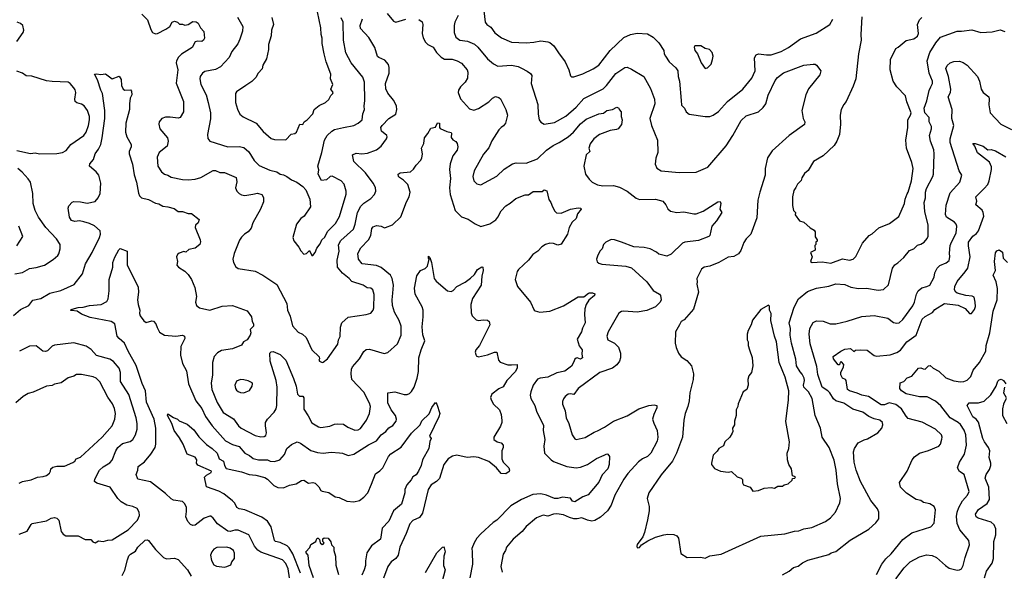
# Model space of a CAD drawing. Extents: x 1678431 to 1860718, y 384618 to 522882.
# Tile 441 of 473: x 1788279 to 1796962, y 491463 to 496327. Entities that reach past the tile are written whole.
import ezdxf

# ---------------------------------------------------------------- set-up
doc = ezdxf.new("R2010")
doc.units = 0

msp = doc.modelspace()

# ---------------------------------------------------------------- linework, layer by layer
at = {"layer": '0CON10XD'}
for points in [[(1790502.9, 496345), (1790517.1, 496285), (1790500, 496235), (1790495.5, 496185), (1790473.4, 496106.6), (1790472.9, 496065), (1790455, 495980), (1790424.4, 495925), (1790416.5, 495893.5), (1790380.8, 495855), (1790362, 495818), (1790325, 495781.2), (1790273.6, 495746.4), (1790189.7, 495690.3), (1790180.8, 495675), (1790180.6, 495595), (1790198.3, 495538.3), (1790220, 495495), (1790249.7, 495469.7), (1790364, 495415), (1790425, 495340.8), (1790495, 495280), (1790525, 495270.8), (1790625, 495266.7), (1790672.7, 495317.3), (1790705, 495324), (1790720, 495335), (1790750, 495405), (1790775, 495402.5), (1790786.2, 495425), (1790815, 495444), (1790863, 495497), (1790876.7, 495535), (1790918.8, 495571.2), (1790976.2, 495595), (1791005, 495622.5), (1791022.7, 495657.3), (1791040, 495675), (1791043.3, 495685), (1791023.3, 495715), (1791040, 495755), (1791020, 495805), (1791024, 495845), (1790981.4, 495955), (1790965, 496026.7), (1790945.5, 496115.5), (1790947.5, 496165), (1790938.1, 496195), (1790933.1, 496255), (1790890, 496465)], [(1792371.9, 496405), (1792384.5, 496304.5), (1792398, 496285), (1792435, 496259.4), (1792469.3, 496209.3), (1792527.8, 496167.8), (1792615, 496128.6), (1792745, 496121.9), (1792812.4, 496127.6), (1792875, 496141.4), (1792935, 496132), (1792954.3, 496124.3), (1792988, 496095), (1793030, 496035), (1793089.4, 495955), (1793121.4, 495885), (1793135, 495832.5), (1793145, 495822.5), (1793165, 495822), (1793245, 495848.9), (1793335, 495894.4), (1793385, 495926.9), (1793485.5, 496055), (1793605, 496170), (1793665, 496195.6), (1793725, 496208.9), (1793815, 496201.9), (1793865, 496172.5), (1793915, 496123.8), (1793958, 496055), (1793962, 496025), (1793972.5, 496005), (1794007.1, 495955), (1794065, 495902), (1794082.5, 495875), (1794085.6, 495825), (1794098.5, 495785), (1794113.1, 495615), (1794115, 495573.3), (1794140.8, 495545), (1794156.2, 495515), (1794182.5, 495495), (1794325, 495474.2), (1794365.8, 495474.2), (1794395.6, 495484.4), (1794442.1, 495517.9), (1794520.8, 495605), (1794657.2, 495712.8), (1794735, 495811.2), (1794765.5, 495874.5), (1794758.3, 495991.7), (1794773.6, 496016.4), (1794795, 496024.3), (1794865, 496015.6), (1794905, 496017.8), (1794993.3, 496045), (1795057.8, 496082.2), (1795165, 496159.2), (1795301.3, 496208.7), (1795424, 496285), (1795449.5, 496330.5)], [(1788255, 496134), (1788309.2, 496215), (1788315.8, 496235), (1788305.7, 496275.7), (1788285, 496294), (1788256.7, 496305)], [(1789355.9, 496375.9), (1789405, 496325.6), (1789435, 496238.8), (1789451.2, 496215), (1789475, 496201.4), (1789495, 496204.4), (1789568, 496242), (1789602.1, 496267.9), (1789624.6, 496305.4), (1789645, 496313.8), (1789670, 496305), (1789688.3, 496288.3), (1789715, 496287.5), (1789735, 496277.5), (1789765, 496283.3), (1789805, 496310), (1789835, 496306.7), (1789852.5, 496295), (1789873.3, 496255), (1789903.9, 496223.9), (1789908.8, 496165), (1789898.8, 496145), (1789885, 496134.4), (1789848.3, 496138.3), (1789825, 496131.9), (1789798.4, 496081.6), (1789706, 496024), (1789678.5, 495995), (1789661.8, 495965), (1789657.8, 495945), (1789674.6, 495885), (1789658, 495768), (1789722.5, 495605), (1789723.6, 495515), (1789695, 495463.5), (1789675, 495459.5), (1789605, 495468.5), (1789563.4, 495466.6), (1789533.3, 495456.7), (1789510, 495425), (1789507.1, 495405), (1789515.6, 495365), (1789583.1, 495285), (1789588.9, 495255), (1789578.9, 495211.1), (1789509.2, 495155), (1789491.4, 495115), (1789498.1, 495035), (1789529.2, 494985), (1789555, 494965.6), (1789585, 494956.7), (1789615, 494938.9), (1789715, 494918.1), (1789765.7, 494915.7), (1789825, 494920), (1789875, 494934.3), (1789985, 494997.5), (1790005, 494996.7), (1790045, 494980), (1790085, 494979.4), (1790187.5, 494935), (1790194.2, 494895.8), (1790182.2, 494845), (1790194.7, 494814.7), (1790214.2, 494795), (1790235, 494782.1), (1790265, 494776.2), (1790335, 494787.9), (1790375, 494796.5), (1790413.8, 494783.8), (1790429.8, 494759.8), (1790428.6, 494721.4), (1790403.8, 494656.2), (1790334.7, 494535.3), (1790320.8, 494489.2), (1790294.3, 494455), (1790260.8, 494435), (1790235, 494410), (1790217, 494383), (1790170, 494265), (1790157.5, 494215), (1790163.1, 494185), (1790185, 494148.8), (1790205, 494132), (1790355, 494108.9), (1790423.3, 494075), (1790545, 493991.2), (1790633.2, 493823.2), (1790640.8, 493765), (1790665, 493712.5), (1790685, 493626.7), (1790735, 493570), (1790773.8, 493555), (1790803.9, 493523.9), (1790855, 493416.7), (1790920, 493355), (1790923, 493337), (1790917.5, 493325), (1790922.5, 493315), (1790945, 493303.3), (1790955, 493306.7), (1790994.1, 493335.9), (1791084.3, 493465), (1791090, 493505), (1791105.7, 493534.3), (1791108.5, 493615), (1791119.2, 493655), (1791175, 493704.2), (1791335, 493726), (1791375, 493740), (1791395, 493766.7), (1791400.5, 493785), (1791404.3, 493904.3), (1791392.9, 493945), (1791375, 493959.4), (1791341.9, 493961.9), (1791306.7, 493985), (1791208.2, 494018.2), (1791184.3, 494045), (1791125, 494092.5), (1791081.3, 494145), (1791079.1, 494205), (1791096.2, 494285), (1791089.4, 494340.6), (1791111.2, 494378.8), (1791221.7, 494478.3), (1791238, 494525), (1791257.9, 494625), (1791286.4, 494683.6), (1791315, 494710), (1791375, 494749.4), (1791408.1, 494785), (1791420, 494815), (1791416.4, 494846.4), (1791395.4, 494885.4), (1791327.3, 494975), (1791226.2, 495075), (1791214.4, 495135), (1791245, 495148.9), (1791295, 495142.7), (1791345, 495148.8), (1791425, 495178.1), (1791465, 495210.8), (1791512.5, 495275), (1791518.6, 495295), (1791515, 495305.8), (1791468.8, 495345), (1791463.8, 495375), (1791475.5, 495395), (1791535, 495454.3), (1791595.8, 495494.2), (1791605.4, 495535), (1791602.2, 495565), (1791592.2, 495585), (1791575, 495617.5), (1791525, 495677.5), (1791507.9, 495717.9), (1791505.5, 495765), (1791538.2, 495855), (1791537.3, 495905), (1791530.2, 495930.2), (1791499.3, 495969.3), (1791445, 495992.5), (1791435, 496002.9), (1791410.1, 496080.1), (1791358.2, 496168.2), (1791285, 496250), (1791280.5, 496275), (1791302.1, 496335)], [(1790199.1, 496349.1), (1790247.3, 496267.3), (1790243.3, 496225), (1790221.1, 496155), (1790201.9, 496115), (1790150.8, 496045), (1790126.4, 495993.6), (1790048.7, 495911.3), (1790005, 495887.5), (1789910.9, 495869.1), (1789891.2, 495855), (1789870, 495825), (1789867.1, 495805), (1789875.6, 495755), (1789922.6, 495662.6), (1789942.2, 495595), (1789961.5, 495505), (1789961.7, 495451.7), (1789934.2, 495315), (1789937.7, 495277.7), (1789956.7, 495255), (1790115, 495205.6), (1790215, 495209.4), (1790255, 495200), (1790300.2, 495160.2), (1790346.4, 495086.4), (1790390, 495040), (1790485, 495000), (1790545, 494984.3), (1790574.4, 494964.4), (1790605, 494959.2), (1790635, 494944.2), (1790675, 494915.8), (1790723, 494893), (1790774.4, 494854.4), (1790802, 494825), (1790838, 494745), (1790842, 494675), (1790788.8, 494595), (1790758.8, 494575), (1790718.6, 494525), (1790686.2, 494405), (1790695, 494377.5), (1790739.7, 494319.7), (1790757, 494287), (1790785, 494260), (1790808.8, 494265), (1790835, 494292.5), (1790855, 494247.5), (1790865, 494247.5), (1790885, 494272.5), (1790899.3, 494310.7), (1790929.7, 494350.3), (1790944, 494385), (1790969.8, 494410.2), (1790991.9, 494458.1), (1791065, 494528.6), (1791098.3, 494591.7), (1791157.9, 494787.9), (1791157.1, 494815), (1791140, 494875), (1791113.8, 494905), (1791035, 494947.8), (1791016.8, 494943.2), (1790985, 494913.3), (1790939.3, 494909.3), (1790911.2, 494965), (1790916.1, 495003.9), (1790909.2, 495035), (1790944.5, 495155.5), (1790966.4, 495263.6), (1790991.4, 495305), (1791032, 495345), (1791055, 495357.5), (1791134.5, 495375.5), (1791225, 495394.3), (1791263.8, 495415), (1791299.4, 495445), (1791303.7, 495496.3), (1791320.8, 495535), (1791315.6, 495565), (1791321.5, 495615), (1791319.5, 495775), (1791305, 495821.2), (1791203.3, 495945), (1791154.6, 496034.6), (1791134.4, 496145), (1791130, 496305), (1791113.6, 496343.6)], [(1791520, 496380), (1791575, 496314.2), (1791595, 496304.3), (1791685, 496330.4)], [(1791798.7, 496328.7), (1791828.1, 496308.1), (1791832.5, 496285), (1791826.7, 496205), (1791837.2, 496167.2), (1791857.6, 496127.6), (1791878.3, 496108.3), (1791924.7, 496084.7), (1791955, 496037.1), (1791995.8, 495995), (1792025, 495977.8), (1792091.7, 495978.3), (1792135.8, 495965), (1792175, 495942.2), (1792224.6, 495884.6), (1792231.8, 495865), (1792228.4, 495811.6), (1792208.6, 495775), (1792164.7, 495735.3), (1792147.1, 495705), (1792145.7, 495684.3), (1792165, 495629.2), (1792245, 495539.2), (1792285, 495528.1), (1792325, 495543.3), (1792415, 495601.1), (1792449.2, 495635), (1792475, 495650), (1792505, 495641.4), (1792518, 495628), (1792567.1, 495535), (1792581.9, 495485), (1792563.5, 495415), (1792545, 495389.4), (1792525.4, 495374.6), (1792504.4, 495355), (1792441.5, 495258.5), (1792414.6, 495195.4), (1792369.8, 495140.2), (1792287.1, 494995), (1792275.6, 494945), (1792285, 494906.7), (1792310.3, 494880.3), (1792345, 494870), (1792485, 494946), (1792550.6, 495009.4), (1792623.6, 495056.4), (1792655.5, 495065.5), (1792745, 495061.1), (1792845, 495098.6), (1792924.3, 495175), (1792982.6, 495217.4), (1793037.4, 495242.6), (1793115, 495294.5), (1793161.5, 495335), (1793225, 495407.8), (1793275, 495448.5)], [(1792144.4, 496365), (1792115.8, 496305), (1792109.2, 496275), (1792111.4, 496215), (1792125, 496172), (1792160, 496145), (1792228.6, 496138.6), (1792289.8, 496109.8), (1792318.6, 496085), (1792405, 495980.8), (1792456.4, 495936.4), (1792495, 495915.8), (1792615, 495924.5), (1792673.6, 495913.6), (1792705, 495898.6), (1792755, 495872), (1792782.1, 495852.1), (1792794, 495835), (1792788.8, 495765), (1792848.7, 495578.7), (1792851.4, 495495), (1792860, 495445), (1792875, 495423.3), (1792905, 495406.2), (1792995, 495419.4), (1793094.7, 495475.3), (1793185, 495556.7), (1793255, 495631.9), (1793423.4, 495716.6), (1793453.9, 495746.1), (1793535, 495852.2), (1793615, 495904.2), (1793635, 495906.7), (1793675, 495889.2), (1793782, 495825), (1793841.2, 495718.8), (1793875.7, 495625), (1793880, 495585), (1793835.8, 495455), (1793851.4, 495395), (1793904, 495265), (1793905.8, 495155), (1793888.8, 495105), (1793882.3, 495052.3), (1793898.3, 495018.3), (1793935, 494994), (1794095, 494978), (1794245, 494981.2), (1794346.7, 495025), (1794508.1, 495215), (1794568.8, 495305), (1794641.7, 495438.3), (1794685, 495479.4), (1794794, 495515), (1794836.5, 495553.5), (1794857.8, 495585), (1794879.6, 495660.4), (1794940.7, 495789.3), (1794962.6, 495817.4), (1795015, 495857.5), (1795195, 495926.9), (1795275.7, 495935.7), (1795294.2, 495934.2), (1795305, 495926.7), (1795343.3, 495875), (1795335, 495840), (1795234.4, 495715.6), (1795210.8, 495665), (1795177.5, 495525), (1795188, 495455), (1795201.2, 495425), (1795198.6, 495401.4), (1795065, 495305.7), (1794915, 495170.8), (1794872.9, 495107.1), (1794851.4, 495015), (1794852.9, 494955), (1794804.4, 494805), (1794789.4, 494735), (1794779.7, 494580.3), (1794725, 494436.7), (1794683.8, 494395), (1794665, 494362.5), (1794639.1, 494290.9), (1794617.9, 494262.1), (1794575, 494238.8), (1794525, 494233.8), (1794445, 494186), (1794365.8, 494154.2), (1794316.1, 494143.9), (1794292.7, 494127.3), (1794248.8, 494045), (1794253.3, 494015), (1794248.8, 493995), (1794263.8, 493925), (1794220.8, 493775), (1794139.7, 493680.3), (1794113.3, 493665), (1794096.2, 493635), (1794063.3, 493575), (1794060, 493475), (1794067.5, 493435), (1794087.5, 493385), (1794112.3, 493352.3), (1794161.7, 493321.7), (1794203.4, 493273.4), (1794220, 493205), (1794216.7, 493155), (1794187.1, 493035), (1794182.2, 492965), (1794171.4, 492915), (1794147.1, 492855), (1794134.4, 492795), (1794123.1, 492645), (1794070, 492505), (1794036.7, 492435), (1793936.2, 492313.8), (1793827.5, 492155), (1793812, 492105), (1793830, 492035), (1793830.8, 491995), (1793815.8, 491915)], [(1795123, 494847), (1795105, 494820), (1795093.8, 494765), (1795093, 494687), (1795102.5, 494645), (1795120, 494625), (1795117.5, 494605), (1795155, 494552.5), (1795195, 494540), (1795250.7, 494490.7), (1795285, 494470), (1795292.5, 494455), (1795293, 494413), (1795310, 494385), (1795310, 494375), (1795300, 494365), (1795300, 494345), (1795290, 494335), (1795292.5, 494295), (1795252.5, 494275), (1795266.7, 494235), (1795252.5, 494195), (1795267, 494187), (1795355, 494190.8), (1795431.2, 494178.8), (1795535, 494217.5), (1795595, 494206.7), (1795628.8, 494215), (1795652.9, 494237.1), (1795710, 494355), (1795768.8, 494425), (1795795, 494438), (1795855, 494490.8), (1795949.5, 494530.5), (1796030, 494590), (1796082.5, 494705), (1796087.8, 494745), (1796105, 494790), (1796115, 494806.7), (1796144.5, 494905), (1796156.5, 495015), (1796147.2, 495067.2), (1796098.1, 495195), (1796094.4, 495265.6), (1796111.1, 495375), (1796111.3, 495445), (1796135.4, 495485), (1796140, 495505), (1796102.1, 495602.1), (1796091.4, 495655), (1796014, 495735), (1795982, 495785), (1795955.9, 495884.1), (1795958.6, 495975), (1796005, 496072), (1796026.4, 496083.6), (1796095, 496142), (1796165, 496159.2), (1796195, 496180), (1796205.5, 496205), (1796196.9, 496285), (1796214.5, 496325), (1796234.3, 496345.7)], [(1795705, 496352.5), (1795695.8, 496195), (1795699.4, 496145), (1795675.8, 496025), (1795650.8, 495805), (1795629.7, 495740.3), (1795568, 495605), (1795545, 495580), (1795524, 495535), (1795513.8, 495485), (1795516.2, 495405), (1795508.8, 495315), (1795484.2, 495255.8), (1795461.7, 495218.3), (1795365, 495126.2), (1795277.5, 495075), (1795233, 494997), (1795199.3, 494970.7), (1795176.4, 494933.6), (1795170.7, 494909.3), (1795137.5, 494875), (1795123, 494847)], [(1793815.8, 491915), (1793790, 491805), (1793773.6, 491766.4), (1793725, 491700), (1793720, 491685), (1793725, 491670), (1793745, 491672.5), (1793762.5, 491695), (1793817.7, 491732.3), (1793885, 491762.5), (1793960, 491785), (1793995, 491790), (1794046.9, 491786.9), (1794074.1, 491774.1), (1794088.8, 491755), (1794110.3, 491620.3), (1794165, 491584), (1794285, 491585.8), (1794325, 491578.8), (1794365, 491600), (1794465, 491614.2), (1794815, 491771.9), (1795025, 491794.3), (1795112.8, 491817.2), (1795150.6, 491819.4), (1795194.4, 491835.6), (1795265, 491849.2), (1795385, 491902.9), (1795428.8, 491935), (1795472.9, 491985), (1795510, 492065), (1795515.6, 492105), (1795489.4, 492235), (1795478.8, 492355), (1795462.4, 492442.4), (1795415.8, 492555), (1795356.2, 492645), (1795339.2, 492725), (1795293.3, 492835), (1795266.4, 492985), (1795235, 493046.5), (1795194.6, 493085), (1795190.9, 493105), (1795200.7, 493145), (1795198, 493165), (1795179.9, 493199.9), (1795160.7, 493220.7), (1795130.4, 493275), (1795123.9, 493333.9), (1795084, 493474), (1795074.6, 493545), (1795075.5, 493605), (1795063.6, 493655), (1795107.2, 493792.8), (1795147.5, 493865), (1795225, 493928.6), (1795265, 493945.7), (1795305, 493959.2), (1795414.3, 493975.7), (1795475, 493996.9), (1795555, 493990.8), (1795607.3, 493967.3), (1795675, 493955.6), (1795745, 493960), (1795847.9, 493942.1), (1795895, 493948.6), (1795941.3, 493988.7), (1795975.8, 494135), (1795995, 494166), (1796023.6, 494183.6), (1796075, 494228.8), (1796125, 494290), (1796163.2, 494306.8), (1796195, 494337.5), (1796225, 494347.1), (1796255, 494366), (1796281.7, 494398.3), (1796290.8, 494419.2), (1796291.1, 494515), (1796260, 494635), (1796254.6, 494715), (1796267.5, 494755), (1796266, 494805), (1796275, 494838), (1796331.9, 494945), (1796336.3, 494963.7), (1796342.2, 495145), (1796338.8, 495178.8), (1796311.5, 495255), (1796301.5, 495305), (1796319.4, 495365), (1796318.1, 495385), (1796299.4, 495425), (1796298.5, 495465), (1796261.4, 495505), (1796255.6, 495545), (1796278.6, 495611.4), (1796297.5, 495702.5), (1796314.3, 495735), (1796327.1, 495765), (1796326.9, 495785), (1796298.5, 495855), (1796280, 495965), (1796304.1, 496035.9), (1796356.4, 496123.6), (1796398.7, 496171.3), (1796545, 496225.7), (1796585, 496224.2), (1796674.2, 496235.8), (1796755, 496214.3), (1796855, 496220), (1796923.6, 496236.4), (1796965, 496223.8)], [(1794325, 495897.5), (1794345, 495903.3), (1794376.1, 495933.9), (1794388.8, 495975), (1794393.8, 496005), (1794385, 496037.5), (1794362.5, 496065), (1794325, 496072.5), (1794285, 496097.5), (1794233, 496097), (1794226.7, 496085), (1794233.8, 496055), (1794255.8, 496025.8), (1794287.3, 495947.3), (1794325, 495897.5)], [(1795005, 491432.5), (1795065, 491463.3), (1795103.3, 491495), (1795145, 491508), (1795183, 491537), (1795229.7, 491560.3), (1795415, 491612), (1795435, 491625.8), (1795475, 491638), (1795603.7, 491736.3), (1795765.6, 491834.4), (1795829.7, 491890.3), (1795856.2, 491925), (1795856, 491985), (1795843, 492013), (1795785, 492086.2), (1795693.1, 492255), (1795655.5, 492355), (1795636.5, 492425), (1795631.9, 492515), (1795640, 492545), (1795673.3, 492595), (1795725, 492622.5), (1795755, 492630.8), (1795846.6, 492683.4), (1795882, 492725), (1795891.2, 492755), (1795886, 492775), (1795864.5, 492794.5), (1795815, 492805.6), (1795767.3, 492827.3), (1795715, 492864.4), (1795625, 492893.5), (1795545, 492944.5), (1795476.4, 492966.4), (1795454.1, 492984.1), (1795423.5, 493035), (1795404.5, 493055), (1795356.5, 493085), (1795317.2, 493197.3), (1795309.1, 493269.1), (1795248.4, 493468.4), (1795241.8, 493555), (1795246.2, 493605), (1795274.6, 493655.4), (1795305, 493671.4), (1795365, 493668.6), (1795425, 493645.7), (1795475, 493644.3), (1795575, 493667.1), (1795705, 493708.9), (1795815, 493717.3), (1795933.3, 493693.3), (1795985, 493655.8), (1796015, 493650), (1796035, 493654), (1796066.6, 493683.4), (1796155, 493804.2), (1796168.9, 493835), (1796187.1, 493907.1), (1796203, 493937), (1796235, 493961.1), (1796277.4, 493972.6), (1796305, 493987.1), (1796344.3, 494055), (1796348.1, 494095), (1796369.2, 494135), (1796392.3, 494157.7), (1796448.3, 494181.7), (1796475, 494204), (1796482.1, 494235), (1796478.9, 494268.9), (1796485.3, 494334.7), (1796494.6, 494365), (1796536.1, 494445), (1796543.5, 494505), (1796538.1, 494525), (1796522.4, 494542.4), (1796450.6, 494585), (1796442.1, 494607.9), (1796447.6, 494692.4), (1796485, 494798.8), (1796569.2, 494895), (1796588, 494955), (1796564.2, 494995), (1796483.9, 495245), (1796485.4, 495275), (1796515.9, 495395), (1796498.5, 495455), (1796502.7, 495535), (1796467.5, 495645), (1796486.1, 495685), (1796490, 495715), (1796470.6, 495825), (1796446.5, 495895), (1796458.3, 495921.7), (1796483, 495947), (1796515, 495956.7), (1796565, 495960), (1796598.3, 495948.3), (1796634.5, 495924.5), (1796723.8, 495825), (1796742, 495785), (1796758.6, 495715), (1796775, 495683.8), (1796825.7, 495645.7), (1796829.4, 495625), (1796824.3, 495575), (1796836, 495505), (1796931.2, 495405), (1797025, 495358.6)], [(1788255, 495171.9), (1788375, 495147.8), (1788415, 495152.5), (1788455, 495143.6), (1788605, 495146.7), (1788655.4, 495154.6), (1788687.6, 495172.4), (1788730, 495225), (1788843.1, 495305), (1788864.5, 495335), (1788886.9, 495395), (1788895.4, 495445), (1788893.8, 495473.8), (1788877.1, 495525), (1788847.6, 495567.6), (1788825, 495582.7), (1788783.2, 495593.2), (1788768.8, 495605), (1788765.7, 495625), (1788774.3, 495685), (1788769.5, 495709.5), (1788756.2, 495725), (1788724.2, 495764.2), (1788705.5, 495775.5), (1788565, 495780.9), (1788515, 495788.4), (1788385, 495828.5), (1788335, 495832.5), (1788302.5, 495855), (1788255, 495872)], [(1788225, 493716.9), (1788285, 493771.1), (1788360, 493805), (1788395.7, 493854.3), (1788465, 493869.4), (1788545, 493915.6), (1788642.1, 493937.9), (1788757.8, 493992.2), (1788833.2, 494086.8), (1788858.9, 494175), (1788917.8, 494275), (1788983.3, 494405), (1788991.1, 494435), (1788987.5, 494465), (1788938.8, 494508.8), (1788895, 494530.8), (1788845.6, 494545.6), (1788805, 494551.9), (1788765, 494545.8), (1788736.7, 494555), (1788718, 494585), (1788707.5, 494665), (1788713.3, 494685), (1788742.3, 494717.7), (1788755.9, 494724.1), (1788815, 494721.9), (1788875, 494709.5), (1788945, 494723.3), (1788970.6, 494755), (1788987.3, 494795), (1788995.4, 494885), (1788976.9, 494955), (1788954.3, 494985), (1788893.8, 495035), (1788898, 495055), (1788930.6, 495095), (1788945.5, 495145), (1788975.2, 495184.8), (1788993.1, 495226.9), (1789006.3, 495283.7), (1789029.2, 495455), (1789030.4, 495525), (1789010, 495675), (1788993.8, 495705), (1788963.9, 495796.1), (1788940, 495845), (1788955, 495850), (1788995, 495843.3), (1789035, 495848.8), (1789095, 495806.2), (1789155, 495827.5), (1789175, 495800), (1789176.2, 495745), (1789190, 495715), (1789206.1, 495706.1), (1789255, 495708), (1789265.9, 495695.9), (1789268, 495665), (1789254.3, 495635), (1789245.8, 495585.8), (1789247.8, 495535), (1789215.5, 495415), (1789212.2, 495335), (1789223.1, 495295), (1789262.9, 495225), (1789262.9, 495205), (1789244.3, 495165), (1789244.3, 495145), (1789272.2, 495052.2), (1789287.2, 494957.2), (1789309.6, 494895), (1789325.5, 494795.5), (1789335, 494773.3), (1789352.5, 494755), (1789415, 494740.8), (1789475, 494708.6), (1789505, 494702.5), (1789542.6, 494682.6), (1789585.6, 494675.6), (1789640.3, 494660.3), (1789675, 494636.7), (1789715, 494636.2), (1789765, 494618.8), (1789795, 494616.2), (1789862.5, 494565), (1789853.6, 494536.4), (1789830, 494515), (1789826.2, 494495), (1789871.2, 494385), (1789873.6, 494366.4), (1789867.5, 494345), (1789825, 494310.8), (1789771.2, 494298.8), (1789745, 494277.5), (1789725, 494282.5), (1789685, 494266.7), (1789670, 494255), (1789661.2, 494235), (1789670, 494195), (1789665, 494162.5), (1789678.8, 494145), (1789735, 494108), (1789765, 494080), (1789794.2, 494035), (1789823.8, 493965), (1789838.8, 493885), (1789828, 493835), (1789838.8, 493805), (1789865, 493786.2), (1789955, 493764.2), (1790065, 493801.4), (1790155, 493805.7), (1790285, 493760), (1790323.8, 493705), (1790330, 493665)], [(1793275, 495448.5), (1793385, 495497.5), (1793427.1, 495502.9), (1793455, 495527.1), (1793505, 495534), (1793545, 495553.8), (1793562.5, 495545), (1793563.9, 495533.9), (1793583.6, 495513.6), (1793584.1, 495474.1), (1793592.3, 495442.3), (1793585, 495403.3), (1793555, 495364), (1793543.1, 495356.9), (1793485, 495348.5), (1793391.2, 495315), (1793342, 495275), (1793308.6, 495231.4), (1793298.9, 495195), (1793307.1, 495165), (1793273.1, 495135), (1793254.2, 495035), (1793268.8, 494965), (1793300.6, 494920.6), (1793326, 494895), (1793375, 494870.6), (1793422.6, 494862.6), (1793515, 494863.5), (1793569.1, 494849.1), (1793635, 494814.5), (1793715, 494754.3), (1793745, 494741.4), (1793886.8, 494743.2), (1793950.8, 494725), (1793977.5, 494695), (1793995, 494660), (1794019.2, 494639.2), (1794075, 494626.7), (1794135, 494631.2), (1794225, 494615.6), (1794245, 494615.7), (1794305, 494638.1), (1794435, 494719.4), (1794455, 494723.3), (1794462.5, 494705), (1794453.1, 494655), (1794469.2, 494625), (1794425, 494552.5), (1794382.7, 494507.3), (1794366.2, 494423.8), (1794355, 494414.5), (1794265, 494380.5), (1794145.5, 494364.5), (1794125, 494356.9), (1794025, 494258), (1793985, 494242.5), (1793915, 494260), (1793895, 494277.5), (1793840, 494305), (1793785, 494318.8), (1793695, 494324), (1793585, 494365.8), (1793525, 494386), (1793495, 494388.8), (1793446.2, 494365), (1793427.1, 494342.9), (1793414, 494305), (1793396, 494285), (1793375, 494242.5), (1793366.7, 494215), (1793371.7, 494191.7), (1793385, 494180), (1793412.3, 494172.3), (1793625, 494154), (1793675, 494138.8), (1793810, 494015), (1793865, 493939.2), (1793920.8, 493905), (1793928.6, 493895), (1793935.6, 493855), (1793928.1, 493835), (1793885.6, 493795), (1793808.3, 493761.7), (1793725, 493748.5), (1793605, 493756.9), (1793585, 493752.5), (1793562.4, 493737.6), (1793467.5, 493575), (1793455.8, 493535), (1793466.2, 493505), (1793524, 493475), (1793559.4, 493439.4), (1793577.5, 493385), (1793577.9, 493345), (1793567.8, 493315), (1793546, 493284), (1793505, 493254.4), (1793394.6, 493215.4), (1793205, 493073.8), (1793165, 493021.2), (1793135, 493028), (1793116.1, 493023.9), (1793090, 493005), (1793075, 492982.5), (1793065, 492960), (1793066, 492935), (1793087.9, 492877.9), (1793096.8, 492816.8), (1793120, 492765), (1793150.8, 492665), (1793175, 492630), (1793185, 492626.2), (1793265, 492642), (1793345, 492690.8), (1793375, 492700), (1793435, 492733.8), (1793515, 492785.7), (1793635, 492832.9), (1793738.8, 492895), (1793775, 492906.9), (1793825.7, 492925.7), (1793875, 492930), (1793896.7, 492925), (1793898, 492905), (1793870, 492845), (1793860.6, 492805), (1793869.8, 492769.8), (1793900, 492705), (1793906.7, 492645), (1793899.5, 492610.5), (1793845, 492504.2), (1793813.8, 492476.2), (1793772, 492455), (1793735, 492427.1), (1793643.1, 492325), (1793606.9, 492275), (1793527.5, 492135), (1793495.6, 492045), (1793463.7, 491996.3), (1793400.7, 491939.3), (1793350, 491910), (1793325, 491904.3), (1793285, 491912.2), (1793235, 491934.6), (1793195.3, 491924.7), (1793165, 491926.6), (1793126.1, 491936.1), (1793075, 491961.2), (1793015, 491968.5), (1792985, 491967.3), (1792935, 491950), (1792895, 491956.5), (1792836.7, 491935), (1792745, 491857.5), (1792709.2, 491815), (1792630, 491745), (1792570.8, 491675), (1792562, 491645), (1792543.6, 491613.6), (1792521.4, 491505), (1792533.8, 491455)], [(1790330, 493665), (1790341.2, 493645), (1790340, 493625), (1790310, 493595), (1790316.2, 493565), (1790310, 493545), (1790285, 493503.3), (1790253.6, 493486.4), (1790235, 493456.7), (1790155.5, 493424.5), (1790059.8, 493410.2), (1790021.8, 493388.2), (1789994.7, 493355.3), (1789979.6, 493305), (1789977.7, 493195), (1789967.2, 493122.8), (1789972.5, 493065), (1790021.6, 492951.6), (1790074.1, 492864.1), (1790165, 492807.1), (1790209.4, 492745), (1790231.4, 492725), (1790355, 492660.9), (1790405, 492649.4), (1790435, 492650.8), (1790450.8, 492659.2), (1790456.7, 492683.3), (1790445.3, 492745.3), (1790447.9, 492775), (1790465, 492804.3), (1790523.5, 492865), (1790539.6, 492895), (1790545.9, 492925), (1790549.7, 493085), (1790540.3, 493145), (1790486.5, 493315), (1790483.3, 493385), (1790495, 493397.5), (1790515, 493400), (1790575, 493375.7), (1790627.1, 493325), (1790693.9, 493163.9), (1790716.9, 493095), (1790729.5, 493025), (1790745, 493005.7), (1790775, 493005.8), (1790783.6, 492993.6), (1790785, 492892), (1790823.7, 492833.7), (1790855, 492770.8), (1790915, 492735.6), (1790935, 492730), (1791015, 492743.5), (1791055, 492760.6), (1791085, 492764.4), (1791135, 492760), (1791172.5, 492735), (1791235, 492707.8), (1791265, 492709.5), (1791285, 492720.6), (1791337.8, 492795), (1791363.1, 492855), (1791372.2, 492915), (1791364.4, 492945), (1791313.2, 493043.2), (1791208.5, 493155), (1791202.7, 493205), (1791206.2, 493243.8), (1791215, 493266.2), (1791276.7, 493335), (1791315, 493401.2), (1791335, 493418), (1791365, 493420.8), (1791494.2, 493384.2), (1791525, 493390.8), (1791610.3, 493469.7), (1791642.9, 493545), (1791642.5, 493625), (1791625.8, 493675), (1791585, 493748.8), (1791566.5, 493805), (1791562.3, 493855), (1791567.9, 493915), (1791574.5, 493985), (1791564.6, 494045), (1791548.5, 494075), (1791465, 494140.5), (1791425, 494160), (1791298.8, 494175), (1791265.8, 494215), (1791260.6, 494265), (1791288, 494315), (1791355, 494386), (1791375.6, 494425), (1791382.9, 494485), (1791395, 494498.8), (1791425, 494511.2), (1791465, 494505.8), (1791495, 494491.2), (1791505, 494493.8), (1791565, 494518.8), (1791640.9, 494589.1), (1791688.9, 494721.1), (1791714.3, 494765), (1791723.1, 494805), (1791702.6, 494872.6), (1791662.8, 494912.8), (1791628.8, 494935), (1791620, 494945), (1791617.5, 494965), (1791632.9, 494977.1), (1791725, 494985.8), (1791752.4, 495007.6), (1791775, 495044), (1791812.5, 495085), (1791824, 495105), (1791831.2, 495145), (1791822, 495195), (1791843.8, 495235), (1791848.8, 495285), (1791878.3, 495321.7), (1791905, 495368.8), (1791945, 495378), (1791963.6, 495416.4), (1791980, 495415), (1791981.2, 495375), (1791987.7, 495367.7), (1792045, 495342), (1792083, 495333), (1792087.5, 495325), (1792085, 495287.5), (1792098.3, 495268.3), (1792125, 495252.5), (1792136.2, 495235), (1792143.8, 495205), (1792136, 495175), (1792097.5, 495125), (1792074.4, 495055), (1792069.5, 495005), (1792077.8, 494925), (1792068.9, 494845), (1792073.5, 494785), (1792119.2, 494645), (1792175, 494587.5), (1792235, 494567.8), (1792295, 494527.5), (1792344, 494504), (1792425, 494526), (1792477.9, 494562.1), (1792493.8, 494585), (1792525, 494641.2), (1792565, 494684), (1792605, 494708), (1792655, 494751.2), (1792735, 494783.3), (1792765, 494782.5), (1792807.7, 494812.3), (1792885, 494811.2), (1792905, 494826.7), (1792928.3, 494818.3), (1792945, 494740), (1792963.3, 494715), (1792976.1, 494676.1), (1792998, 494638), (1793013.1, 494623.1), (1793055, 494621.9), (1793135, 494654.5), (1793205, 494667.5), (1793227.5, 494665), (1793230, 494655), (1793198.8, 494615), (1793187.5, 494575), (1793149.5, 494540.5), (1793123.3, 494495), (1793110, 494435), (1793052.6, 494347.4), (1793025, 494338.6), (1792985, 494352.5), (1792955, 494355.6), (1792915, 494345.6), (1792884, 494325), (1792848, 494285), (1792805, 494256.9), (1792764.4, 494205), (1792677.1, 494125), (1792664.3, 494105), (1792648.1, 494035), (1792668.6, 493975), (1792782.5, 493835), (1792815, 493766.7), (1792825, 493760), (1792865, 493748.6), (1792955, 493755.7), (1793075, 493804.2), (1793205, 493883.1), (1793255, 493884), (1793294, 493915), (1793305, 493917.5), (1793328.9, 493918.9), (1793350.7, 493910.7), (1793347.5, 493895), (1793296.4, 493853.6), (1793273.5, 493816.5), (1793261.7, 493778.3), (1793258.1, 493728.1), (1793265, 493652.5), (1793242.5, 493607.5), (1793234.5, 493575.5), (1793195, 493510), (1793211.9, 493451.9), (1793238.6, 493415), (1793236.1, 493376.1), (1793242.5, 493345), (1793225, 493333.8), (1793195, 493344), (1793185, 493341.4), (1793175, 493334.3), (1793162.7, 493305), (1793145, 493270), (1793085, 493228.8), (1793015, 493212.1), (1792936.2, 493173.8), (1792867.5, 493165), (1792844.6, 493155.4), (1792808.1, 493105), (1792785.6, 493045), (1792781.5, 493015), (1792785.6, 492985), (1792820.5, 492925), (1792837.5, 492875), (1792896.9, 492746.9), (1792894.5, 492705), (1792910.5, 492625), (1792901.4, 492565), (1792905.5, 492505), (1792965, 492444.4), (1792985, 492432.2), (1793105, 492385.5), (1793185, 492375.4), (1793225, 492380.5), (1793284.6, 492405.4), (1793365, 492457.8), (1793434, 492486), (1793455, 492497.5), (1793465, 492496.7), (1793478.8, 492475), (1793475.8, 492405.8), (1793465, 492366.7), (1793415, 492313.8), (1793385, 492250), (1793291.7, 492138.3), (1793245, 492120), (1793175, 492076.2), (1793155, 492082), (1793136.1, 492106.1), (1793065, 492116.9), (1793024.7, 492105.3), (1792995, 492104.7), (1792925, 492134.6), (1792875, 492144.5), (1792805, 492139.5), (1792705, 492094.4), (1792610.7, 492039.3), (1792485.4, 491914.6), (1792455, 491894.3), (1792345, 491792), (1792310.8, 491755), (1792285.5, 491714.5), (1792266.9, 491665), (1792268.9, 491635), (1792270.9, 491525), (1792249.5, 491405)], [(1796616.7, 494103.3), (1796639.2, 494135), (1796661.5, 494235), (1796645, 494332.5), (1796645.5, 494365), (1796682.9, 494417.1), (1796715, 494440.8), (1796735, 494466.2), (1796780.5, 494595), (1796776.4, 494625), (1796765, 494645.8), (1796710, 494695), (1796719.2, 494725), (1796710, 494765), (1796785, 494836.9), (1796815.3, 494874.7), (1796827.9, 494905), (1796849.1, 495005), (1796848.3, 495028.3), (1796831.7, 495071.7), (1796725, 495153.8), (1796701.7, 495211.7), (1796684, 495236), (1796704, 495236), (1796775, 495210), (1796815, 495179.2), (1796845, 495181.1), (1796885, 495169.6), (1796975, 495118.2)], [(1788235, 494086.8), (1788305, 494098.5), (1788365, 494133.1), (1788425, 494141.9), (1788497, 494163), (1788575, 494210.8), (1788615, 494246.2), (1788625, 494263.3), (1788635.8, 494305), (1788635.8, 494345), (1788602.5, 494395), (1788509.5, 494495), (1788444.5, 494585), (1788414.5, 494645), (1788396.9, 494705), (1788394.6, 494794.6), (1788372.8, 494892.8), (1788353.9, 494923.9), (1788301.7, 494981.7), (1788261.4, 495015)], [(1788255, 494333.3), (1788306, 494415), (1788270, 494505)], [(1790657.8, 491405), (1790646.9, 491485), (1790625, 491532.2), (1790595, 491562.5), (1790405, 491631.5), (1790377.8, 491647.7), (1790348.5, 491685), (1790300.8, 491785), (1790205, 491826.2), (1790175, 491825.5), (1790135, 491813.1), (1790115, 491815.4), (1790021.9, 491881.9), (1789985, 491932.5), (1789965, 491947.5), (1789955, 491950), (1789905, 491930.6), (1789825, 491870), (1789805, 491867.1), (1789785, 491874), (1789761.7, 491901.7), (1789743, 491943), (1789751.2, 491991.2), (1789749.2, 492025), (1789735, 492056.7), (1789715, 492076.7), (1789635, 492091.2), (1789615, 492102), (1789565, 492148.8), (1789432.4, 492252.4), (1789320, 492275), (1789305.8, 492315), (1789320.6, 492355), (1789322.5, 492387.5), (1789380.7, 492429.3), (1789435.5, 492494.5), (1789472.9, 492555), (1789480, 492585), (1789478.8, 492725), (1789465.9, 492805), (1789397.1, 492955), (1789387.3, 493055), (1789357.9, 493117.9), (1789305, 493276.9), (1789235.4, 493405), (1789204.4, 493475), (1789154.7, 493514.7), (1789138.9, 493535), (1789116.4, 493645), (1789085, 493666.2), (1788899.3, 493699.3), (1788825, 493730.8), (1788785, 493755.8), (1788735, 493762), (1788727.5, 493765), (1788741.2, 493775), (1788795, 493788.9), (1788838.9, 493791.1), (1788895, 493805.5), (1788996.2, 493813.8), (1789047.3, 493842.7), (1789057.8, 493865), (1789066.5, 493935), (1789068.1, 494035), (1789100, 494145), (1789099.2, 494185), (1789117.3, 494232.7), (1789152, 494298), (1789165, 494310), (1789227.5, 494285), (1789225.6, 494165), (1789325, 493966.7), (1789327.5, 493925), (1789317.5, 493855), (1789322.8, 493815), (1789339.1, 493765), (1789336.5, 493735), (1789342.2, 493715), (1789375, 493671.4), (1789395, 493655.7), (1789445, 493670.8), (1789458.8, 493668.8), (1789480.8, 493645), (1789492.5, 493612.5), (1789511.3, 493571.3), (1789555, 493544.3), (1789655, 493537.1), (1789715, 493545.7), (1789733.3, 493535), (1789734, 493515), (1789699.5, 493445), (1789697.3, 493367.3), (1789713.1, 493295), (1789749.8, 493229.8), (1789766.9, 493116.9), (1789832.7, 492965), (1789885, 492896.9), (1789916.8, 492826.8), (1789975.3, 492745.2), (1790095, 492613.5), (1790155, 492581.5), (1790213.1, 492563.1), (1790265, 492505.7), (1790305, 492484.2), (1790337.6, 492457.6), (1790384.2, 492444.3), (1790465.4, 492445.4), (1790486.2, 492435), (1790525, 492429.6), (1790573.3, 492446.7), (1790615, 492492.9), (1790635, 492545.5), (1790675, 492580), (1790725, 492604.4), (1790755, 492592.7), (1790847, 492527), (1790905, 492509.2), (1790955, 492503.3), (1791026.8, 492513.2), (1791097.6, 492507.6), (1791125, 492503.1), (1791175, 492482.9), (1791224.6, 492495.4), (1791353.3, 492576.8), (1791425, 492613.3), (1791465, 492666), (1791507.5, 492695), (1791535, 492727.8), (1791570.4, 492749.6), (1791599.4, 492785), (1791601.1, 492805), (1791592.7, 492835), (1791553.3, 492885), (1791525, 492947.5), (1791525, 493036.7), (1791585.8, 493045.8), (1791668.1, 493021.9), (1791695, 493021.9), (1791715, 493029.2), (1791735, 493049.2), (1791756.2, 493085), (1791783.9, 493165), (1791794.6, 493225.4), (1791798, 493345), (1791818.5, 493415), (1791852.2, 493495), (1791835, 493547.5), (1791827.9, 493617.9), (1791838.2, 493705), (1791836.5, 493766.5), (1791827.5, 493795), (1791765.7, 493905), (1791761.7, 493958.3), (1791781.2, 494068.8), (1791813.3, 494115), (1791855, 494133.3), (1791875.7, 494154.3), (1791890, 494215), (1791883.8, 494225), (1791885, 494240), (1791895, 494230), (1791910.8, 494185), (1791933.2, 494043.2), (1791950.9, 494020.9), (1792051.2, 493935), (1792085, 493928.6), (1792102.6, 493937.4), (1792135, 493972.9), (1792207.8, 494012.2), (1792253.4, 494046.6), (1792289.3, 494080.7), (1792316.2, 494125), (1792355, 494146), (1792363.3, 494143.3), (1792367.1, 494115), (1792354.2, 494065), (1792347.5, 493985), (1792271.9, 493868.1), (1792258.5, 493815), (1792261.2, 493741.2), (1792270, 493715), (1792305, 493680), (1792325, 493674.2), (1792365, 493680.8), (1792405, 493675.7), (1792419.2, 493665), (1792425.8, 493635), (1792334, 493455), (1792301.2, 493415), (1792296.2, 493395), (1792300, 493375), (1792305, 493362.5), (1792325, 493353.8), (1792405, 493371.4), (1792465, 493395.8), (1792485, 493396.2), (1792500, 493325), (1792515, 493306.2), (1792583.4, 493283.4), (1792615.7, 493284.3)], [(1796004.8, 491395.2), (1796078.2, 491491.8), (1796131.9, 491545), (1796215, 491589.4), (1796275, 491607.8), (1796325, 491601.9), (1796363.8, 491585), (1796443, 491513), (1796475, 491491.4), (1796545, 491472), (1796565.8, 491474.2), (1796583.3, 491485), (1796598, 491515), (1796616, 491585), (1796656, 491695), (1796648, 491735), (1796567.9, 491827.9), (1796545.5, 491885), (1796540.8, 491945), (1796546.2, 491985), (1796560.5, 492025), (1796592.5, 492082.5), (1796636.9, 492135), (1796650.6, 492165), (1796606.5, 492316.5), (1796565, 492343.3), (1796548.6, 492375), (1796565.7, 492425), (1796610, 492495), (1796627.9, 492575), (1796620.8, 492665), (1796606.8, 492706.8), (1796575, 492756.2), (1796554.4, 492775), (1796485, 492816.7), (1796400.9, 492920.9), (1796355, 492962.3), (1796281.1, 493001.1), (1796215, 493000.8), (1796095, 493027.1), (1796053.8, 493055), (1796038.8, 493075), (1796043.3, 493125), (1796075, 493136.2), (1796105, 493169.2), (1796145, 493182.9), (1796205, 493254), (1796226, 493256), (1796245, 493246.5), (1796264.5, 493245.5), (1796294, 493275), (1796307.3, 493277.3), (1796335, 493253.8), (1796385, 493226), (1796445, 493168.9), (1796515, 493140.8), (1796575, 493133.8), (1796605, 493137.5), (1796635, 493148.6), (1796665, 493180), (1796686.7, 493235), (1796742.5, 493305), (1796800, 493405), (1796802.1, 493455), (1796834.7, 493565.3), (1796862.8, 493757.2), (1796900, 493855), (1796902.4, 493955), (1796890.3, 494015), (1796862.9, 494075), (1796883.6, 494116.4), (1796873.8, 494195), (1796885, 494270), (1796895, 494287.5), (1796915, 494297.5), (1796945.7, 494275.7), (1796951.2, 494225), (1796988.9, 494185)], [(1795833.3, 491435), (1795882.5, 491525), (1795917.8, 491572.2), (1795965, 491617.5), (1796066.9, 491743.1), (1796145, 491802.9), (1796315, 491856), (1796344.3, 491885.7), (1796354.2, 492005), (1796343.3, 492035), (1796305, 492058), (1796248, 492068), (1796225.6, 492085.6), (1796185, 492097.1), (1796100.3, 492150.3), (1796046.2, 492205), (1796037.5, 492245), (1796104, 492345), (1796150, 492445), (1796169.1, 492470.9), (1796214.4, 492505.6), (1796293.2, 492526.8), (1796385, 492566.2), (1796399.2, 492585), (1796411.1, 492628.9), (1796414.2, 492645), (1796406.5, 492666.5), (1796353.8, 492715), (1796238.6, 492778.6), (1796115, 492810.9), (1796095, 492830), (1796054.6, 492895), (1796005, 492934.7), (1795945, 492948.7), (1795905, 492930.9), (1795875, 492930.7), (1795765, 493005.3), (1795705, 493016.8), (1795665, 493034.5), (1795595, 493052.5), (1795577.3, 493065), (1795568.1, 493145), (1795561.2, 493155), (1795535, 493166), (1795520, 493195), (1795520, 493215), (1795543.3, 493265), (1795545.5, 493285.5), (1795525, 493308.8), (1795514.2, 493305.8), (1795507.7, 493282.3), (1795495, 493282.5), (1795456, 493335), (1795452.7, 493357.3), (1795520, 493405), (1795555, 493420), (1795606.1, 493426.1), (1795635, 493400), (1795648.3, 493411.7), (1795695, 493415.8), (1795752.1, 493412.1), (1795814.6, 493364.6), (1795835, 493359.4), (1795955, 493372.5), (1796015, 493390.6), (1796045, 493412.9), (1796101.1, 493485), (1796185.4, 493544.6), (1796236.5, 493685), (1796265, 493708.5), (1796328.8, 493745), (1796347.7, 493772.3), (1796435, 493824.4), (1796555, 493808.8), (1796615, 493780), (1796655, 493736.7), (1796673.6, 493736.4), (1796698.3, 493771.7), (1796706.8, 493796.8), (1796705.8, 493835.8), (1796695, 493880), (1796679.1, 493889.1), (1796623.3, 493893.3), (1796545, 493914), (1796533.1, 493923.1), (1796523.1, 493945), (1796525.7, 493975), (1796545, 494017.1), (1796616.7, 494103.3)], [(1794745, 492170), (1794795, 492173.8), (1794845, 492196.7), (1794905, 492201.2), (1794933.6, 492196.4), (1794965, 492213.3), (1795005, 492212.5), (1795020, 492225), (1795055, 492232.5), (1795090, 492265), (1795095, 492280), (1795115, 492282.5), (1795120, 492295), (1795093, 492303), (1795086, 492365), (1795060, 492405), (1795050, 492445), (1795048, 492505), (1795060, 492545), (1795066.9, 492605), (1795035.8, 492784.2), (1795059.2, 492975), (1795060.8, 493055), (1795028.1, 493175), (1794977.1, 493305), (1794951.4, 493485), (1794934.2, 493535), (1794902, 493675), (1794906, 493735), (1794891.2, 493765), (1794891.7, 493801.7), (1794881.7, 493808.3), (1794815, 493772.5), (1794741.7, 493678.3), (1794730, 493635), (1794702.5, 493585), (1794692.5, 493555), (1794692.5, 493505), (1794703.3, 493485), (1794703.3, 493455), (1794713.3, 493415), (1794739.3, 493349.3), (1794743.3, 493275), (1794732.5, 493215), (1794707.5, 493185), (1794700, 493155), (1794703.8, 493105), (1794690, 493065), (1794657.5, 493045), (1794615, 492940), (1794612.5, 492915), (1794597.5, 492885), (1794597, 492837), (1794583.6, 492786.4), (1794582.5, 492755), (1794563.3, 492725), (1794567.5, 492695), (1794560.7, 492679.3), (1794542.5, 492645), (1794497, 492603), (1794485, 492570), (1794443.6, 492546.4), (1794429.3, 492520.7), (1794393.9, 492486.1), (1794380, 492415), (1794380, 492405), (1794405, 492370), (1794460, 492345), (1794525, 492336.7), (1794555, 492342.5), (1794605, 492296.7), (1794642.5, 492282.5), (1794652.5, 492272.5), (1794653.9, 492243.9), (1794662.5, 492225), (1794720, 492205), (1794745, 492170)], [(1788275, 491790), (1788345, 491816), (1788378.6, 491875), (1788390, 491885), (1788515, 491907.1), (1788555, 491932.5), (1788585, 491938), (1788605, 491931.2), (1788624.1, 491914.1), (1788645.8, 491815), (1788661.3, 491791.3), (1788685, 491774), (1788794.1, 491774.1), (1788856.4, 491743.6), (1788905, 491743.3), (1788925, 491723.3), (1788945, 491713.8), (1788975, 491731.2), (1789015, 491726), (1789055, 491737.5), (1789095, 491739.2), (1789235, 491829.4), (1789317.4, 491912.6), (1789335.8, 491955), (1789332.9, 491985), (1789314, 492015), (1789276.1, 492033.9), (1789223.8, 492045), (1789175, 492075.6), (1789145.6, 492105), (1789076.9, 492205), (1788960.3, 492240.3), (1788939.2, 492255), (1788942.5, 492275), (1788982.5, 492355), (1789015, 492384.5), (1789075, 492419.5), (1789095, 492442.9), (1789127.2, 492525), (1789145.4, 492555), (1789185, 492589.2), (1789252.6, 492607.4), (1789276, 492624), (1789299.4, 492665), (1789314.5, 492715), (1789314.5, 492765.5), (1789305.5, 492814.5), (1789242.7, 493022.7), (1789168.9, 493135), (1789168.5, 493215), (1789156.5, 493255), (1789107.5, 493312.5), (1789073.8, 493333.8), (1788955, 493364.3), (1788908.3, 493418.3), (1788865, 493447.8), (1788755, 493475.8), (1788585, 493457.8), (1788565, 493448.1), (1788525, 493407.8), (1788505, 493399.4), (1788484, 493405), (1788425, 493450), (1788365, 493447.8), (1788276, 493405)], [(1792615.7, 493284.3), (1792666.2, 493286.2), (1792665.8, 493255.8), (1792650.5, 493225), (1792575.8, 493145), (1792542.1, 493087.9), (1792505, 493070.6), (1792443.8, 493025), (1792431.4, 492995), (1792435.8, 492975), (1792458, 492935), (1792508.6, 492885), (1792524.3, 492845), (1792531.7, 492791.7), (1792532, 492775), (1792519.1, 492740.9), (1792460, 492645), (1792460, 492625), (1792490, 492605), (1792525, 492596.2), (1792541.2, 492575), (1792542, 492555), (1792530, 492525), (1792531.2, 492455), (1792543.7, 492423.7), (1792591.2, 492375), (1792598.8, 492355), (1792596.1, 492343.9), (1792567, 492323), (1792525, 492325.8), (1792482.9, 492375), (1792415, 492431.4), (1792325, 492467.5), (1792285, 492471.5), (1792225, 492465.4), (1792135, 492486.5), (1792095, 492478.6), (1792057.5, 492455), (1792017.8, 492405), (1791979.5, 492280.5), (1791955, 492254.5), (1791907.1, 492225), (1791880, 492185), (1791830, 491975), (1791803.7, 491936.3), (1791745, 491909.4), (1791719.8, 491880.2), (1791687.3, 491795), (1791630.6, 491675), (1791615, 491603.8), (1791595, 491575.8), (1791554, 491546), (1791525, 491506), (1791487.4, 491402.6)], [(1788763.8, 492435), (1788775.9, 492454.1), (1788815, 492470), (1789007.5, 492645), (1789094.2, 492745), (1789116.8, 492803.2), (1789122.9, 492855), (1789115, 492897.5), (1789098.7, 492938.7), (1789057.2, 492997.2), (1788984.4, 493134.4), (1788953.8, 493165), (1788927.9, 493177.9), (1788825, 493199.2), (1788780.8, 493199.2), (1788757.3, 493182.7), (1788705, 493170), (1788645, 493124.2), (1788585, 493114), (1788565, 493102), (1788515, 493096), (1788397, 493043), (1788355, 493030.6), (1788308.8, 493005), (1788245, 492947.1)], [(1790255, 493036.7), (1790275, 493043.8), (1790305, 493057.5), (1790330, 493095), (1790333.3, 493115), (1790327.5, 493125), (1790295, 493143.3), (1790255, 493151.2), (1790227, 493153), (1790190.7, 493139.3), (1790176.7, 493105), (1790181.2, 493075), (1790190.5, 493060.5), (1790205, 493046.7), (1790225, 493040), (1790255, 493036.7)], [(1796735, 492007.9), (1796809.4, 492060.6), (1796830.5, 492095), (1796823.8, 492205), (1796793.5, 492285), (1796801.8, 492315), (1796830.2, 492359.8), (1796843.8, 492395), (1796843.5, 492415), (1796828.1, 492465), (1796832.7, 492525), (1796822.2, 492555), (1796785.5, 492605), (1796771.5, 492635), (1796735, 492776.2), (1796714.6, 492804.6), (1796682.9, 492825), (1796633.8, 492925), (1796650.8, 492949.2), (1796735, 492949.2), (1796785, 492963.8), (1796842.1, 493017.9), (1796889.2, 493095), (1796905, 493138.8), (1796915, 493150), (1796935, 493156.2), (1796953.8, 493145), (1796975.8, 493115)], [(1796962.2, 493085), (1796955.6, 493035), (1796976.9, 492995)], [(1790755.7, 491445), (1790687, 491617), (1790655, 491668.5), (1790636.7, 491686.7), (1790575, 491716.4), (1790534.7, 491724.7), (1790524.6, 491734.6), (1790497.7, 491855), (1790463.8, 491905), (1790415, 491941.1), (1790265, 492004.1), (1790215, 492012.5), (1790194.7, 492024.7), (1790175, 492064.2), (1790155.6, 492085), (1790078.5, 492145), (1790035, 492170.3), (1789927.3, 492207.3), (1789908.6, 492291.4), (1789925, 492309.2), (1789968.8, 492335), (1789971.2, 492345), (1789848.8, 492398.8), (1789837.7, 492415), (1789839.6, 492445), (1789827.6, 492467.6), (1789755.6, 492495.6), (1789719.5, 492585), (1789688.9, 492638.9), (1789640, 492705), (1789620, 492765), (1789583.3, 492835), (1789585, 492850), (1789595, 492846.7), (1789635, 492818.8), (1789670, 492805), (1789685, 492790), (1789755, 492758.8), (1789815, 492708.6), (1789859.2, 492649.2), (1789925, 492581.9), (1789975.3, 492545.3), (1790020, 492505), (1790039.2, 492455), (1790075.7, 492435), (1790084.2, 492394.2), (1790098.8, 492368.8), (1790235, 492339.8), (1790303.5, 492316.5), (1790361.2, 492311.2), (1790440.5, 492290.5), (1790465, 492275.6), (1790520.2, 492220.2), (1790555, 492200.5), (1790605, 492199.5), (1790657.5, 492222.5), (1790716.7, 492235), (1790765, 492263.1), (1790785, 492266.5), (1790825, 492240.6), (1790864.3, 492244.3), (1790885, 492238.8), (1790916.4, 492206.4), (1790934.3, 492174.3), (1790945, 492168.8), (1791005, 492156), (1791060.2, 492120.2), (1791095, 492112.5), (1791165, 492080.9), (1791225, 492073.9), (1791275, 492086.9), (1791314.6, 492115), (1791348.2, 492155), (1791380.4, 492230.4), (1791416.5, 492323.5), (1791455, 492348.5), (1791481.1, 492375), (1791532.2, 492475), (1791553, 492497), (1791642.1, 492557.9), (1791735, 492679.4), (1791810.8, 492755), (1791825, 492788.8), (1791889.3, 492850.7), (1791914, 492906), (1791945, 492952.5), (1791957.7, 492937.7), (1791982.5, 492855), (1791976.2, 492825), (1791892.5, 492655), (1791907.5, 492635), (1791894.3, 492605.7), (1791885.8, 492545), (1791830, 492445), (1791818.6, 492395), (1791797.1, 492345), (1791775, 492312.9), (1791746.7, 492295), (1791732, 492268), (1791692.7, 492225), (1791675.6, 492185), (1791675.5, 492155), (1791645.7, 492055), (1791575.3, 491994.7), (1791533.3, 491905), (1791476.5, 491843.5), (1791459.4, 491745), (1791382.4, 491687.6), (1791340.6, 491625), (1791326.9, 491555), (1791327.5, 491515), (1791316.5, 491475), (1791295, 491427.5)], [(1796976.7, 492985), (1796955, 492936.7), (1796945.4, 492895), (1796946.7, 492835), (1796984.4, 492765)], [(1788275, 492241.2), (1788304.3, 492255.7), (1788379.7, 492270.3), (1788435, 492291.2), (1788485, 492298.6), (1788515, 492308.6), (1788541.2, 492328.8), (1788551.2, 492345), (1788553.3, 492365), (1788569.7, 492380.3), (1788605, 492389.5), (1788675, 492388.6), (1788748.3, 492421.7), (1788763.8, 492435)], [(1796787.1, 491405), (1796805.9, 491464.1), (1796855.3, 491534.7), (1796865.4, 491574.6), (1796869.2, 491725), (1796886.2, 491785), (1796887.4, 491837.4), (1796871.2, 491871.2), (1796845.8, 491895), (1796730.9, 491930.9), (1796713, 491943), (1796706.7, 491965), (1796735, 492007.9)], [(1789182, 491425), (1789205, 491473.3), (1789228.2, 491565), (1789242.4, 491597.6), (1789255, 491613.1), (1789298.9, 491641.1), (1789320.6, 491675), (1789385, 491735.8), (1789405, 491740), (1789414.2, 491734.2), (1789476, 491655), (1789515.7, 491615.7), (1789546.7, 491585), (1789573.2, 491573.2), (1789645, 491579.2), (1789676.8, 491566.8), (1789757.5, 491475), (1789789.7, 491419.7)], [(1790870.9, 491405), (1790832.2, 491515), (1790823.8, 491605), (1790804, 491625), (1790803.3, 491635), (1790837, 491673), (1790845, 491700), (1790890, 491725), (1790897, 491743), (1790902.5, 491755), (1790910, 491755), (1790921.7, 491741.7), (1790930, 491715), (1790945, 491700), (1790955, 491702.5), (1790962.5, 491715), (1790952.5, 491725), (1790952.5, 491747.5), (1790962.5, 491757.5), (1791000, 491755), (1791022.5, 491722.5), (1791027.5, 491695), (1791050, 491675), (1791048.8, 491645), (1791062.5, 491595), (1791067, 491517), (1791088.9, 491435)], [(1790085, 491499.2), (1790105, 491503.8), (1790141.7, 491518.3), (1790150, 491545), (1790172, 491575), (1790172.2, 491622.2), (1790165, 491646.7), (1790135, 491667.1), (1790105.5, 491675.5), (1790018, 491672), (1789990.9, 491659.1), (1789972, 491635), (1789962.5, 491605), (1789969.1, 491559.1), (1789990.9, 491520.9), (1790015, 491507.5), (1790085, 491499.2)], [(1791857.1, 491452.9), (1791958, 491625), (1792006.7, 491676.7), (1792015, 491677.5), (1792020.7, 491670.7), (1792030.8, 491635), (1792018.8, 491595), (1792016.2, 491536.2), (1792016.2, 491515), (1792030.8, 491475), (1792000, 491365)]]:
    msp.add_lwpolyline(points, dxfattribs=at)

doc.saveas('drawing.dxf')
